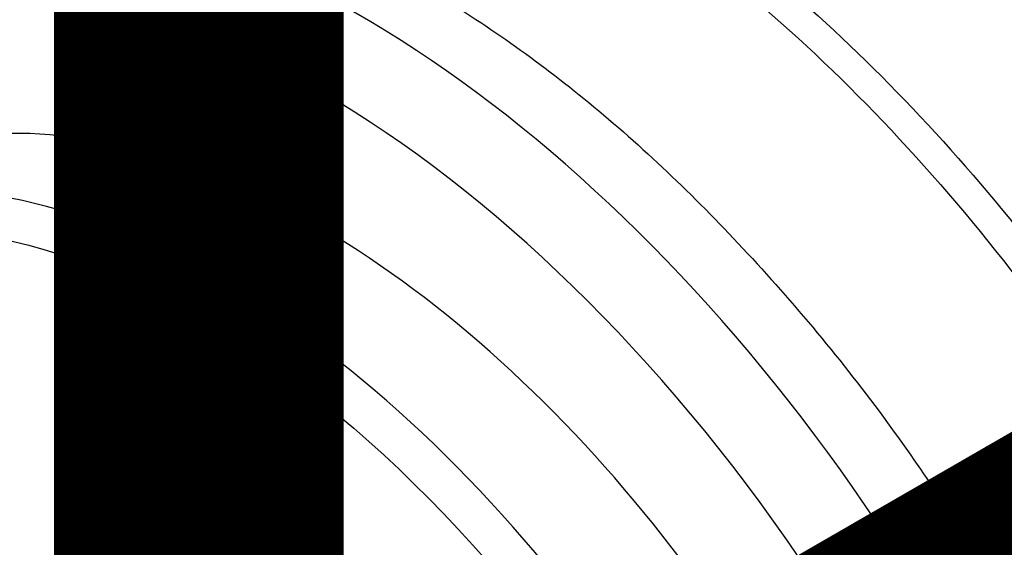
# Model space of a CAD drawing. Header units: millimetres. Extents: x 0 to 4378, y 0 to 2397.
# Tile 638 of 656: x 2585 to 2618, y 1959 to 1977. Entities that reach past the tile are written whole.
import ezdxf

# ---------------------------------------------------------------- set-up
doc = ezdxf.new("R2010")
doc.units = ezdxf.units.MM
doc.header["$LTSCALE"] = 0.2
for name, color, linetype in [('01_Object Line', 4, 'Continuous'), ('07_Special Line2', 76, 'Continuous'), ('12_Before Rev.Num.', 5, 'Continuous')]:
    doc.layers.add(name, color=color, linetype=linetype)

# ---------------------------------------------------------------- blocks, each defined once
blk = doc.blocks.new('Blk$A18R2-0W24D')
for p, q in [((-125.335, 1117.02), (-125.336, 1117.02)), ((-126.477, 1116.722), (-126.478, 1116.722)), ((-126.188, 1116.452), (-126.189, 1116.452))]:
    blk.add_line(p, q)
for centre, major_axis, start_param, end_param in [((-118.016, 1099.422), (19.5, -33.775), 0, 3.141593), ((-121.198, 1097.585), (19.5, -33.775), 0, 3.141593), ((-122.259, 1096.973), (19.5, -33.775), 6.276472, 9.431491), ((-122.259, 1096.973), (19.408, -33.617), 0.0902, 2.343313), ((-141.351, 1085.95), (19.5, -33.775), 5.497787, 10.210176), ((-142.765, 1085.134), (-18.5, 32.043), 2.086336, 7.338442), ((-142.765, 1085.134), (15.738, -27.258), 0, 3.141593), ((-145.947, 1083.296), (15.738, -27.258), 5.497787, 10.210176)]:
    blk.add_ellipse(centre, major_axis=major_axis, ratio=0.57735, start_param=start_param, end_param=end_param)
for centre, major_axis in [((-146.654, 1082.888), (15.238, -26.392)), ((-146.654, 1103.301), (-1.5, 2.598))]:
    blk.add_ellipse(centre, major_axis=major_axis, ratio=0.57735)
for points, knots in [([(-158.963, 1120.815), (-158.747, 1120.94), (-158.526, 1121.059), (-156.145, 1122.254), (-153.631, 1122.763), (-150.121, 1122.582), (-149.282, 1122.481), (-147.59, 1122.172), (-146.739, 1121.967), (-145.248, 1121.518), (-144.613, 1121.299), (-143.188, 1120.749), (-142.397, 1120.403), (-139.845, 1119.158), (-138.08, 1118.099), (-135.452, 1116.246), (-134.588, 1115.589), (-131.977, 1113.445), (-130.273, 1111.824), (-126.953, 1108.258), (-125.338, 1106.331), (-123.244, 1103.47), (-122.673, 1102.647), (-120.893, 1099.943), (-119.763, 1098.003), (-118.072, 1094.808), (-117.465, 1093.581), (-115.232, 1088.674), (-113.983, 1084.922), (-112.998, 1080.695), (-112.876, 1080.131), (-112.545, 1078.458), (-112.367, 1077.357), (-112.106, 1075.296), (-112.016, 1074.332), (-111.945, 1073.12), (-111.932, 1072.856), (-111.909, 1072.26), (-111.901, 1071.929), (-111.867, 1069.291), (-112.04, 1067.115), (-112.786, 1063.296), (-113.315, 1061.63), (-114.605, 1058.79), (-115.32, 1057.598), (-116.584, 1056.021), (-117.035, 1055.533), (-118.269, 1054.378), (-119.092, 1053.767), (-119.969, 1053.262)], [-15.239477, -15.239477, -15.239477, -15.239477, -15.108609, -15.108609, -13.849844, -13.849844, -13.463904, -13.463904, -13.089163, -13.089163, -12.81484, -12.81484, -12.477495, -12.477495, -11.730734, -11.730734, -11.361808, -11.361808, -10.602116, -10.602116, -9.828923, -9.828923, -9.52606, -9.52606, -8.853377, -8.853377, -8.441314, -8.441314, -7.222484, -7.222484, -7.034016, -7.034016, -6.660525, -6.660525, -6.323716, -6.323716, -6.229416, -6.229416, -6.109948, -6.109948, -5.270194, -5.270194, -4.520306, -4.520306, -3.848466, -3.848466, -3.513318, -3.513318, -2.988757, -2.988757, -2.988757, -2.988757]), ([(-128.239, 1118.29), (-125.143, 1115.656), (-122.172, 1112.498), (-118.09, 1107.171), (-116.744, 1105.215), (-114.267, 1101.196), (-113.138, 1099.139), (-111.095, 1094.934), (-110.174, 1092.764), (-108.607, 1088.457), (-107.958, 1086.319), (-106.925, 1082.074), (-106.539, 1079.948), (-106.066, 1075.86), (-105.973, 1073.89), (-106.125, 1068.201), (-106.818, 1064.734), (-108.671, 1060.421), (-109.417, 1059.138), (-111.155, 1056.875), (-112.161, 1055.887), (-114.375, 1054.278), (-115.579, 1053.653), (-117.559, 1052.972), (-118.27, 1052.786), (-119.004, 1052.652)], [0.0000101, 0.0000101, 0.0000101, 0.0000101, 0.1205223, 0.1205223, 0.1837668, 0.1837668, 0.2470112, 0.2470112, 0.3102557, 0.3102557, 0.3735002, 0.3735002, 0.4367446, 0.4367446, 0.4999891, 0.4999891, 0.6264781, 0.6264781, 0.6897225, 0.6897225, 0.752967, 0.752967, 0.8162115, 0.8162115, 0.8493915, 0.8493915, 0.8493915, 0.8493915]), ([(-126.673, 1118.239), (-123.823, 1115.725), (-121.09, 1112.776), (-117.202, 1107.701), (-115.852, 1105.741), (-113.37, 1101.713), (-112.239, 1099.652), (-110.191, 1095.437), (-109.268, 1093.262), (-107.698, 1088.945), (-107.047, 1086.802), (-106.011, 1082.548), (-105.625, 1080.417), (-105.15, 1076.32), (-105.057, 1074.346), (-105.21, 1068.645), (-105.904, 1065.17), (-107.762, 1060.847), (-108.509, 1059.561), (-110.104, 1057.485), (-110.921, 1056.643), (-111.813, 1055.923)], [-0.9999997, -0.9999997, -0.9999997, -0.9999997, -0.8874103, -0.8874103, -0.8234994, -0.8234994, -0.7595886, -0.7595886, -0.6956777, -0.6956777, -0.6317668, -0.6317668, -0.5678559, -0.5678559, -0.503945, -0.503945, -0.3761233, -0.3761233, -0.3122124, -0.3122124, -0.2591427, -0.2591427, -0.2591427, -0.2591427])]:
    blk.add_open_spline(points, degree=3, knots=knots)
for points in [[(-125.089, 1116.787), (-125.089, 1116.787), (-125.09, 1116.787), (-125.09, 1116.787)], [(-124.473, 1116.189), (-124.473, 1116.19), (-124.472, 1116.19), (-124.472, 1116.19)], [(-123.97, 1115.69), (-123.97, 1115.69), (-123.97, 1115.69), (-123.969, 1115.691)], [(-123.669, 1115.386), (-123.669, 1115.386), (-123.669, 1115.385), (-123.67, 1115.385)], [(-123.608, 1115.324), (-123.608, 1115.324), (-123.609, 1115.323), (-123.609, 1115.323)]]:
    blk.add_open_spline(points, degree=3)
blk = doc.blocks.new('A$C36afca62')
at = {"layer": '07_Special Line2', "const_width": 6}
blk.add_lwpolyline([(36.269, 20.94), (0, 0)], dxfattribs=at)
at = {"layer": '12_Before Rev.Num.', "const_width": 6}
blk.add_lwpolyline([(0, 41.88), (0, 0)], dxfattribs=at)

msp = doc.modelspace()

# ---------------------------------------------------------------- block references
at = {"xscale": 1.6, "yscale": 1.6, "zscale": 1.6}
msp.add_blockref('A$C36afca62', (2591.153, 1942.034), dxfattribs=at)
at = {"layer": '01_Object Line'}
msp.add_blockref('Blk$A18R2-0W24D', (2737.807, 859.146), dxfattribs=at)

doc.saveas('drawing.dxf')
